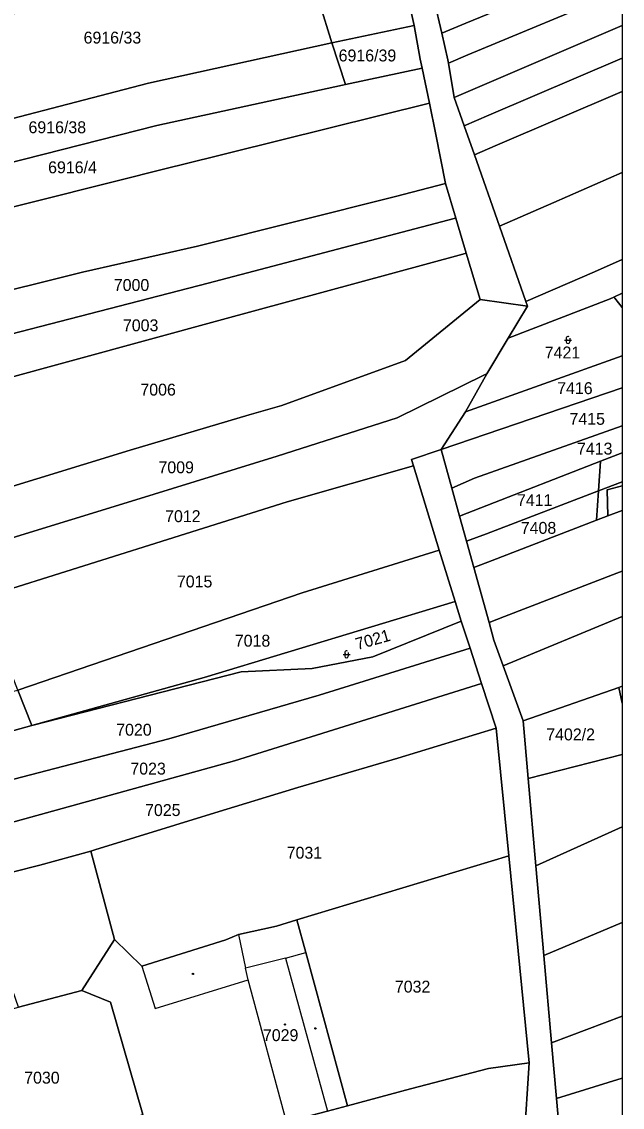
# Model space of a CAD drawing. Extents: x -596233 to -595156, y -1161235 to -1159375.
# Drawn here: x -595243.9 to -595158.2, y -1160472 to -1160317 of the extents above; entities that cross this region are included whole.
import ezdxf

# ---------------------------------------------------------------- set-up
doc = ezdxf.new("R2010")
doc.units = 0
for name, color, linetype in [('KN_CAR_KR', 7, 'Continuous'), ('KN_KULTURY', 7, 'Continuous'), ('KN_PARC_CIS_POZ', 7, 'Continuous'), ('KN_PARC_CIS_STAV', 7, 'Continuous'), ('KN_PARC_PLOCHA', 7, 'Continuous'), ('parcely_l', 7, 'Continuous')]:
    doc.layers.add(name, color=color, linetype=linetype)

msp = doc.modelspace()

# ---------------------------------------------------------------- linework, layer by layer
at = {"layer": 'KN_CAR_KR'}
for points in [[(-595212.99, -1160447.38), (-595211.96, -1160452.16)], [(-595206.28, -1160450.75), (-595211.96, -1160452.16)], [(-595206.28, -1160450.75), (-595203.38, -1160449.96)], [(-595206.28, -1160450.75), (-595200.29, -1160472.61)], [(-595226.74, -1160451.9), (-595224.88, -1160457.92)], [(-595211.59, -1160453.85), (-595211.96, -1160452.16)], [(-595224.88, -1160457.92), (-595211.59, -1160453.85)], [(-595206.13, -1160474.14), (-595211.59, -1160453.85)]]:
    msp.add_lwpolyline(points, dxfattribs=at)
at = {"layer": 'KN_KULTURY'}
for p, q in [((-595166.22, -1160362.25), (-595166.22, -1160362.75)), ((-595165.72, -1160362.25), (-595165.72, -1160362.75)), ((-595166.47, -1160362.5), (-595165.47, -1160362.5)), ((-595198.06, -1160407.38), (-595197.06, -1160407.38)), ((-595197.81, -1160407.13), (-595197.81, -1160407.63)), ((-595197.31, -1160407.13), (-595197.31, -1160407.63))]:
    msp.add_line(p, q, dxfattribs=at)
for centre, radius in [((-595219.47, -1160453.01), 0.09), ((-595219.47, -1160453.01), 0.0398), ((-595206.33, -1160460.22), 0.09), ((-595206.33, -1160460.22), 0.0398), ((-595202, -1160460.78), 0.09), ((-595202, -1160460.78), 0.0398)]:
    msp.add_circle(centre, radius, dxfattribs=at)
for centre, start, end in [((-595165.9697, -1160362.2503), 53.240312, 233.240312), ((-595165.9697, -1160362.7503), 180, 0), ((-595197.5597, -1160407.1303), 53.240312, 233.240312), ((-595197.5597, -1160407.6303), 180, 0)]:
    msp.add_arc(centre, 0.25, start, end, dxfattribs=at)
at = {"layer": 'KN_PARC_PLOCHA'}
for points in [[(-595187.92, -1160317.6), (-595199.64, -1160320.07), (-595199.79, -1160319.6), (-595204.23, -1160305.26), (-595197.24, -1160303.57), (-595191.91, -1160302.21), (-595190.58, -1160305.65)], [(-595158.2304, -1160308.0506), (-595180.56, -1160317.28), (-595183.97, -1160318.69), (-595185.04, -1160314.01), (-595181.97, -1160312.88), (-595158.2304, -1160303.1975)], [(-595199.64, -1160320.07), (-595225.81, -1160325.82), (-595256.9, -1160333.93), (-595257.62, -1160328.05), (-595259.17, -1160319.36), (-595248.1, -1160316.7), (-595204.23, -1160305.26), (-595199.79, -1160319.6)], [(-595158.2304, -1160312.5719), (-595180.24, -1160321.79), (-595183.03, -1160322.96), (-595183.11, -1160322.47), (-595183.97, -1160318.69), (-595180.56, -1160317.28), (-595158.2304, -1160308.0506)], [(-595158.2304, -1160317.5854), (-595182.19, -1160327.87), (-595183.03, -1160322.96), (-595180.24, -1160321.79), (-595158.2304, -1160312.5719)], [(-595186.79, -1160323.7), (-595197.73, -1160326.01), (-595199.64, -1160320.07), (-595187.92, -1160317.6), (-595187.06, -1160322.42)], [(-595158.2304, -1160322.2554), (-595177.26, -1160330.4), (-595180.78, -1160331.91), (-595182.19, -1160327.87), (-595158.2304, -1160317.5854)], [(-595197.73, -1160326.01), (-595198.12, -1160326.1), (-595224.64, -1160331.86), (-595270.82, -1160343.63), (-595280.58, -1160346.28), (-595282.9, -1160340.37), (-595272.51, -1160337.64), (-595256.9, -1160333.93), (-595225.81, -1160325.82), (-595199.64, -1160320.07)], [(-595185.74, -1160328.7), (-595221.55, -1160337.59), (-595222.15, -1160337.73), (-595270.28, -1160349.8), (-595277.97, -1160352.08), (-595280.58, -1160346.28), (-595270.82, -1160343.63), (-595224.64, -1160331.86), (-595198.12, -1160326.1), (-595197.73, -1160326.01), (-595186.79, -1160323.7)], [(-595158.2304, -1160326.9974), (-595176.34, -1160334.79), (-595179.32, -1160336.07), (-595180.78, -1160331.91), (-595177.26, -1160330.4), (-595158.2304, -1160322.2554)], [(-595158.2304, -1160338.5987), (-595168, -1160342.86), (-595175.76, -1160346.25), (-595179.32, -1160336.07), (-595176.34, -1160334.79), (-595158.2304, -1160326.9974)], [(-595183.45, -1160340.15), (-595190.6, -1160342), (-595218.83, -1160349.08), (-595235.21, -1160352.82), (-595267.91, -1160360.96), (-595287.01, -1160366.11), (-595310.25, -1160372.35), (-595319.06, -1160374.66), (-595319.29, -1160374.12), (-595329.8, -1160378.6), (-595333.45, -1160380.19), (-595334.01, -1160378.85), (-595337.16, -1160372.02), (-595333.5, -1160370.39), (-595321.34, -1160364.8), (-595321.3, -1160364.93), (-595316.2, -1160363.46), (-595293.44, -1160356.66), (-595277.97, -1160352.08), (-595270.28, -1160349.8), (-595222.15, -1160337.73), (-595221.55, -1160337.59), (-595185.74, -1160328.7), (-595184.81, -1160333.13)], [(-595158.2304, -1160351.0092), (-595162.2, -1160352.74), (-595172, -1160357.01), (-595175.76, -1160346.25), (-595168, -1160342.86), (-595158.2304, -1160338.5987)], [(-595181.98, -1160345.08), (-595182.2, -1160345.14), (-595217.32, -1160354.36), (-595266.63, -1160367.14), (-595267.91, -1160360.96), (-595235.21, -1160352.82), (-595218.83, -1160349.08), (-595190.6, -1160342), (-595183.45, -1160340.15)], [(-595180.48, -1160350.12), (-595180.96, -1160350.25), (-595215.76, -1160359.73), (-595257.42, -1160371.07), (-595265.35, -1160373.32), (-595266.63, -1160367.14), (-595217.32, -1160354.36), (-595182.2, -1160345.14), (-595181.98, -1160345.08)], [(-595178.52, -1160356.69), (-595189.16, -1160365.42), (-595206.78, -1160371.83), (-595211.45, -1160373.16), (-595228.41, -1160378.24), (-595248.43, -1160384.37), (-595259.37, -1160388), (-595265.35, -1160373.32), (-595257.42, -1160371.07), (-595215.76, -1160359.73), (-595180.96, -1160350.25), (-595180.48, -1160350.12)], [(-595158.2304, -1160355.8306), (-595159.42, -1160356.36), (-595159.98, -1160356.61), (-595174.51, -1160362.22), (-595171.77, -1160357.66), (-595172, -1160357.01), (-595162.2, -1160352.74), (-595158.2304, -1160351.0092)], [(-595158.2304, -1160357.8541), (-595159.28, -1160356.53), (-595159.42, -1160356.36), (-595158.2304, -1160355.8306)], [(-595171.77, -1160357.66), (-595174.51, -1160362.22), (-595177.57, -1160367.32), (-595177.87, -1160367.47), (-595190.34, -1160373.62), (-595207.46, -1160379.07), (-595228.25, -1160385.52), (-595253.79, -1160393.37), (-595257.12, -1160394.13), (-595259.37, -1160388), (-595248.43, -1160384.37), (-595228.41, -1160378.24), (-595211.45, -1160373.16), (-595206.78, -1160371.83), (-595189.16, -1160365.42), (-595178.52, -1160356.69)], [(-595158.2304, -1160357.8541), (-595158.2304, -1160364.7638), (-595180.6, -1160372.74), (-595177.57, -1160367.32), (-595174.51, -1160362.22), (-595159.98, -1160356.61), (-595159.42, -1160356.36), (-595159.28, -1160356.53)], [(-595158.2304, -1160369.3023), (-595184.07, -1160378.14), (-595180.6, -1160372.74), (-595158.2304, -1160364.7638)], [(-595180.6, -1160372.74), (-595184.07, -1160378.14), (-595188.31, -1160379.57), (-595188.03, -1160380.47), (-595206.03, -1160385.61), (-595249.56, -1160399.29), (-595255.13, -1160400.7), (-595257.12, -1160394.13), (-595253.79, -1160393.37), (-595228.25, -1160385.52), (-595207.46, -1160379.07), (-595190.34, -1160373.62), (-595177.87, -1160367.47), (-595177.57, -1160367.32)], [(-595158.2304, -1160374.7267), (-595179.3, -1160382.23), (-595182.55, -1160383.64), (-595184.07, -1160378.14), (-595158.2304, -1160369.3023)], [(-595158.2304, -1160378.5897), (-595161.32, -1160379.8), (-595178.39, -1160386.44), (-595181.44, -1160387.63), (-595182.55, -1160383.64), (-595179.3, -1160382.23), (-595158.2304, -1160374.7267)], [(-595158.2304, -1160382.7535), (-595161.61, -1160384.03), (-595161.32, -1160379.8), (-595158.2304, -1160378.5897)], [(-595184.34, -1160392.48), (-595203.89, -1160398.6), (-595244.45, -1160412.49), (-595249.56, -1160399.29), (-595206.03, -1160385.61), (-595188.03, -1160380.47)], [(-595161.61, -1160384.03), (-595177.59, -1160390.15), (-595180.44, -1160391.24), (-595181.44, -1160387.63), (-595178.39, -1160386.44), (-595161.32, -1160379.8)], [(-595161.91, -1160388.24), (-595176.77, -1160393.96), (-595179.41, -1160394.98), (-595180.44, -1160391.24), (-595177.59, -1160390.15), (-595161.61, -1160384.03)], [(-595158.2304, -1160383.3274), (-595160.39, -1160383.88), (-595160.3, -1160387.62), (-595161.91, -1160388.24), (-595161.61, -1160384.03), (-595158.2304, -1160382.7535)], [(-595158.2304, -1160386.8237), (-595160.3, -1160387.62), (-595160.39, -1160383.88), (-595158.2304, -1160383.3274)], [(-595158.2304, -1160395.4791), (-595159.01, -1160395.8), (-595175.04, -1160401.99), (-595177.23, -1160402.84), (-595179.41, -1160394.98), (-595176.77, -1160393.96), (-595161.91, -1160388.24), (-595160.3, -1160387.62), (-595158.2304, -1160386.8237)], [(-595182.08, -1160399.81), (-595217.88, -1160410.69), (-595242.44, -1160417.53), (-595244.45, -1160412.49), (-595203.89, -1160398.6), (-595184.34, -1160392.48)], [(-595158.2304, -1160401.9627), (-595175.22, -1160409), (-595176.54, -1160405.34), (-595177.23, -1160402.84), (-595175.04, -1160401.99), (-595159.01, -1160395.8), (-595158.2304, -1160395.4791)], [(-595181.21, -1160402.63), (-595193.83, -1160407.73), (-595202.48, -1160409.4), (-595212.59, -1160409.87), (-595242.44, -1160417.53), (-595217.88, -1160410.69), (-595182.08, -1160399.81)], [(-595179.94, -1160406.5), (-595201.46, -1160413.22), (-595222.89, -1160419.45), (-595253.1, -1160427.28), (-595273.07, -1160432.11), (-595273.72, -1160429.61), (-595274.7, -1160425.86), (-595254.31, -1160420.84), (-595242.44, -1160417.53), (-595212.59, -1160409.87), (-595202.48, -1160409.4), (-595193.83, -1160407.73), (-595181.21, -1160402.63)], [(-595158.2304, -1160411.9197), (-595158.72, -1160412.09), (-595172.38, -1160416.87), (-595175.22, -1160409), (-595158.2304, -1160401.9627)], [(-595178.3, -1160411.53), (-595213.55, -1160422.6), (-595251.59, -1160433.09), (-595268.34, -1160437.32), (-595268.75, -1160435.76), (-595275.74, -1160437.59), (-595275.87, -1160436.71), (-595275.1, -1160435.92), (-595275.77, -1160432.69), (-595273.07, -1160432.11), (-595253.1, -1160427.28), (-595222.89, -1160419.45), (-595201.46, -1160413.22), (-595179.94, -1160406.5)], [(-595176.22, -1160417.9), (-595190.25, -1160422.21), (-595204.49, -1160426.41), (-595216.34, -1160430.02), (-595233.44, -1160435.3), (-595234.03, -1160435.46), (-595241.3, -1160437.47), (-595248.85, -1160439.38), (-595261.52, -1160442.44), (-595267.81, -1160443.82), (-595268.99, -1160444.08), (-595271.1, -1160438.02), (-595268.34, -1160437.32), (-595251.59, -1160433.09), (-595213.55, -1160422.6), (-595178.3, -1160411.53)], [(-595158.2304, -1160414.351), (-595158.2304, -1160421.6631), (-595171.65, -1160425.09), (-595172.38, -1160416.87), (-595158.72, -1160412.09)], [(-595158.2304, -1160414.351), (-595158.72, -1160412.09), (-595158.2304, -1160411.9197)], [(-595242.44, -1160417.53), (-595254.31, -1160420.84), (-595274.7, -1160425.86), (-595275.46, -1160423.49), (-595276.37, -1160419.74), (-595274.92, -1160419.41), (-595259.02, -1160415.78), (-595244.45, -1160412.49)], [(-595174.43, -1160436.15), (-595204.66, -1160445.3), (-595207.53, -1160446.17), (-595212.99, -1160447.38), (-595214.8, -1160448.14), (-595226.74, -1160451.9), (-595230.65, -1160448.09), (-595234.03, -1160435.46), (-595233.44, -1160435.3), (-595216.34, -1160430.02), (-595204.49, -1160426.41), (-595190.25, -1160422.21), (-595176.22, -1160417.9)], [(-595158.2304, -1160431.9822), (-595170.55, -1160437.56), (-595171.65, -1160425.09), (-595158.2304, -1160421.6631)], [(-595158.2304, -1160445.6605), (-595169.42, -1160450.36), (-595170.55, -1160437.56), (-595158.2304, -1160431.9822)], [(-595230.65, -1160448.09), (-595235.34, -1160455.36), (-595244.36, -1160457.76), (-595245.57, -1160454.18), (-595260.72, -1160458.32), (-595262.79, -1160451.62), (-595267.81, -1160443.82), (-595261.52, -1160442.44), (-595248.85, -1160439.38), (-595241.3, -1160437.47), (-595234.03, -1160435.46)], [(-595171.52, -1160465.7), (-595177.29, -1160466.49), (-595188.46, -1160469.41), (-595197.4, -1160471.83), (-595203.38, -1160449.96), (-595204.66, -1160445.3), (-595174.43, -1160436.15)], [(-595158.2304, -1160459.0449), (-595168.32, -1160462.85), (-595169.42, -1160450.36), (-595158.2304, -1160445.6605)], [(-595258.48, -1160486.05), (-595263.82, -1160478.56), (-595263.23, -1160478.14), (-595263.59, -1160477.64), (-595250.72, -1160468.73), (-595253.06, -1160460.08), (-595250.26, -1160459.34), (-595248.32, -1160458.82), (-595244.36, -1160457.76), (-595235.34, -1160455.36), (-595231.23, -1160457.04), (-595226.61, -1160473.1), (-595258.08, -1160485.76)], [(-595158.2304, -1160467.8667), (-595167.62, -1160470.78), (-595168.32, -1160462.85), (-595158.2304, -1160459.0449)], [(-595172.22, -1160476.74), (-595191.88, -1160480.15), (-595192.97, -1160477.93), (-595213.17, -1160483.01), (-595225.34, -1160485.94), (-595225.77, -1160483.96), (-595226.74, -1160479.56), (-595217.29, -1160477.09), (-595206.13, -1160474.14), (-595200.29, -1160472.61), (-595197.4, -1160471.83), (-595188.46, -1160469.41), (-595177.29, -1160466.49), (-595171.52, -1160465.7)], [(-595158.2304, -1160478.5005), (-595163.49, -1160480.91), (-595166.64, -1160481.97), (-595166.77, -1160480.46), (-595167.62, -1160470.78), (-595158.2304, -1160467.8667)]]:
    msp.add_lwpolyline(points, close=True, dxfattribs=at)
for points in [[(-595185.04, -1160314.01), (-595183.97, -1160318.69), (-595183.11, -1160322.47), (-595183.03, -1160322.96), (-595182.19, -1160327.87), (-595180.78, -1160331.91), (-595179.32, -1160336.07), (-595175.76, -1160346.25), (-595172, -1160357.01), (-595171.77, -1160357.66), (-595178.52, -1160356.69), (-595180.48, -1160350.12), (-595181.98, -1160345.08), (-595183.45, -1160340.15), (-595184.81, -1160333.13), (-595185.74, -1160328.7), (-595186.79, -1160323.7), (-595187.06, -1160322.42), (-595187.92, -1160317.6), (-595190.58, -1160305.65)], [(-595172.22, -1160476.74), (-595171.52, -1160465.7), (-595174.43, -1160436.15), (-595176.22, -1160417.9), (-595178.3, -1160411.53), (-595179.94, -1160406.5), (-595181.21, -1160402.63), (-595182.08, -1160399.81), (-595184.34, -1160392.48), (-595188.03, -1160380.47), (-595188.31, -1160379.57), (-595184.07, -1160378.14), (-595182.55, -1160383.64), (-595181.44, -1160387.63), (-595180.44, -1160391.24), (-595179.41, -1160394.98), (-595177.23, -1160402.84), (-595176.54, -1160405.34), (-595175.22, -1160409), (-595172.38, -1160416.87), (-595171.65, -1160425.09), (-595170.55, -1160437.56), (-595169.42, -1160450.36), (-595168.32, -1160462.85), (-595167.62, -1160470.78), (-595166.77, -1160480.46)], [(-595226.61, -1160473.1), (-595231.23, -1160457.04), (-595235.34, -1160455.36), (-595230.65, -1160448.09), (-595226.74, -1160451.9), (-595214.8, -1160448.14), (-595212.99, -1160447.38), (-595207.53, -1160446.17), (-595204.66, -1160445.3), (-595203.38, -1160449.96), (-595197.4, -1160471.83), (-595200.29, -1160472.61)]]:
    msp.add_lwpolyline(points, dxfattribs=at)
at = {"layer": 'parcely_l'}
for points in [[(-595197.24, -1160303.57), (-595191.91, -1160302.21), (-595190.58, -1160305.65), (-595187.92, -1160317.6)], [(-595199.64, -1160320.07), (-595199.79, -1160319.6), (-595204.23, -1160305.26)], [(-595158.2304, -1160308.0506), (-595180.56, -1160317.28), (-595183.97, -1160318.69)], [(-595183.03, -1160322.96), (-595180.24, -1160321.79), (-595158.2304, -1160312.5719)], [(-595158.2304, -1160312.5719), (-595158.2304, -1160317.5854)], [(-595185.04, -1160314.01), (-595183.97, -1160318.69)], [(-595187.92, -1160317.6), (-595199.64, -1160320.07)], [(-595186.79, -1160323.7), (-595187.06, -1160322.42), (-595187.92, -1160317.6)], [(-595183.97, -1160318.69), (-595183.11, -1160322.47), (-595183.03, -1160322.96)], [(-595182.19, -1160327.87), (-595158.2304, -1160317.5854)], [(-595158.2304, -1160317.5854), (-595158.2304, -1160322.2554)], [(-595256.9, -1160333.93), (-595225.81, -1160325.82), (-595199.64, -1160320.07)], [(-595199.64, -1160320.07), (-595197.73, -1160326.01)], [(-595197.73, -1160326.01), (-595186.79, -1160323.7)], [(-595186.79, -1160323.7), (-595185.74, -1160328.7)], [(-595183.03, -1160322.96), (-595182.19, -1160327.87)], [(-595158.2304, -1160322.2554), (-595177.26, -1160330.4), (-595180.78, -1160331.91)], [(-595158.2304, -1160322.2554), (-595158.2304, -1160326.9974)], [(-595280.58, -1160346.28), (-595270.82, -1160343.63), (-595224.64, -1160331.86), (-595198.12, -1160326.1), (-595197.73, -1160326.01)], [(-595180.78, -1160331.91), (-595182.19, -1160327.87)], [(-595179.32, -1160336.07), (-595176.34, -1160334.79), (-595158.2304, -1160326.9974)], [(-595158.2304, -1160326.9974), (-595158.2304, -1160338.5987)], [(-595185.74, -1160328.7), (-595221.55, -1160337.59), (-595222.15, -1160337.73), (-595270.28, -1160349.8), (-595277.97, -1160352.08)], [(-595183.45, -1160340.15), (-595184.81, -1160333.13), (-595185.74, -1160328.7)], [(-595180.78, -1160331.91), (-595179.32, -1160336.07)], [(-595179.32, -1160336.07), (-595175.76, -1160346.25)], [(-595175.76, -1160346.25), (-595168, -1160342.86), (-595158.2304, -1160338.5987)], [(-595158.2304, -1160338.5987), (-595158.2304, -1160351.0092)], [(-595267.91, -1160360.96), (-595235.21, -1160352.82), (-595218.83, -1160349.08), (-595190.6, -1160342), (-595183.45, -1160340.15)], [(-595183.45, -1160340.15), (-595181.98, -1160345.08)], [(-595181.98, -1160345.08), (-595182.2, -1160345.14), (-595217.32, -1160354.36), (-595266.63, -1160367.14)], [(-595180.48, -1160350.12), (-595181.98, -1160345.08)], [(-595175.76, -1160346.25), (-595172, -1160357.01)], [(-595265.35, -1160373.32), (-595257.42, -1160371.07), (-595215.76, -1160359.73), (-595180.96, -1160350.25), (-595180.48, -1160350.12)], [(-595178.52, -1160356.69), (-595180.48, -1160350.12)], [(-595172, -1160357.01), (-595162.2, -1160352.74), (-595158.2304, -1160351.0092)], [(-595158.2304, -1160351.0092), (-595158.2304, -1160355.8306)], [(-595158.2304, -1160355.8306), (-595159.42, -1160356.36)], [(-595158.2304, -1160355.8306), (-595158.2304, -1160357.8541)], [(-595259.37, -1160388), (-595248.43, -1160384.37), (-595228.41, -1160378.24), (-595211.45, -1160373.16), (-595206.78, -1160371.83), (-595189.16, -1160365.42), (-595178.52, -1160356.69)], [(-595178.52, -1160356.69), (-595171.77, -1160357.66)], [(-595159.42, -1160356.36), (-595159.98, -1160356.61), (-595174.51, -1160362.22)], [(-595174.51, -1160362.22), (-595171.77, -1160357.66)], [(-595171.77, -1160357.66), (-595172, -1160357.01)], [(-595158.2304, -1160357.8541), (-595159.28, -1160356.53), (-595159.42, -1160356.36)], [(-595158.2304, -1160357.8541), (-595158.2304, -1160364.7638)], [(-595174.51, -1160362.22), (-595177.57, -1160367.32)], [(-595180.6, -1160372.74), (-595158.2304, -1160364.7638)], [(-595158.2304, -1160364.7638), (-595158.2304, -1160369.3023)], [(-595177.57, -1160367.32), (-595177.87, -1160367.47), (-595190.34, -1160373.62), (-595207.46, -1160379.07), (-595228.25, -1160385.52), (-595253.79, -1160393.37), (-595257.12, -1160394.13)], [(-595177.57, -1160367.32), (-595180.6, -1160372.74)], [(-595184.07, -1160378.14), (-595158.2304, -1160369.3023)], [(-595158.2304, -1160369.3023), (-595158.2304, -1160374.7267)], [(-595180.6, -1160372.74), (-595184.07, -1160378.14)], [(-595182.55, -1160383.64), (-595179.3, -1160382.23), (-595158.2304, -1160374.7267)], [(-595158.2304, -1160374.7267), (-595158.2304, -1160378.5897)], [(-595188.03, -1160380.47), (-595188.31, -1160379.57), (-595184.07, -1160378.14)], [(-595182.55, -1160383.64), (-595184.07, -1160378.14)], [(-595158.2304, -1160378.5897), (-595161.32, -1160379.8)], [(-595158.2304, -1160378.5897), (-595158.2304, -1160382.7535)], [(-595188.03, -1160380.47), (-595206.03, -1160385.61), (-595249.56, -1160399.29)], [(-595184.34, -1160392.48), (-595188.03, -1160380.47)], [(-595161.32, -1160379.8), (-595178.39, -1160386.44), (-595181.44, -1160387.63)], [(-595161.32, -1160379.8), (-595161.61, -1160384.03)], [(-595181.44, -1160387.63), (-595182.55, -1160383.64)], [(-595180.44, -1160391.24), (-595177.59, -1160390.15), (-595161.61, -1160384.03)], [(-595161.61, -1160384.03), (-595161.91, -1160388.24)], [(-595158.2304, -1160382.7535), (-595161.61, -1160384.03)], [(-595160.3, -1160387.62), (-595160.39, -1160383.88), (-595158.2304, -1160383.3274)], [(-595158.2304, -1160382.7535), (-595158.2304, -1160383.3274)], [(-595158.2304, -1160383.3274), (-595158.2304, -1160386.8237)], [(-595158.2304, -1160386.8237), (-595160.3, -1160387.62)], [(-595158.2304, -1160386.8237), (-595158.2304, -1160395.4791)], [(-595181.44, -1160387.63), (-595180.44, -1160391.24)], [(-595161.91, -1160388.24), (-595176.77, -1160393.96), (-595179.41, -1160394.98)], [(-595161.91, -1160388.24), (-595160.3, -1160387.62)], [(-595179.41, -1160394.98), (-595180.44, -1160391.24)], [(-595244.45, -1160412.49), (-595203.89, -1160398.6), (-595184.34, -1160392.48)], [(-595182.08, -1160399.81), (-595184.34, -1160392.48)], [(-595179.41, -1160394.98), (-595177.23, -1160402.84)], [(-595177.23, -1160402.84), (-595175.04, -1160401.99), (-595159.01, -1160395.8), (-595158.2304, -1160395.4791)], [(-595158.2304, -1160395.4791), (-595158.2304, -1160401.9627)], [(-595242.44, -1160417.53), (-595217.88, -1160410.69), (-595182.08, -1160399.81)], [(-595182.08, -1160399.81), (-595181.21, -1160402.63)], [(-595181.21, -1160402.63), (-595193.83, -1160407.73), (-595202.48, -1160409.4), (-595212.59, -1160409.87), (-595242.44, -1160417.53)], [(-595181.21, -1160402.63), (-595179.94, -1160406.5)], [(-595158.2304, -1160401.9627), (-595175.22, -1160409)], [(-595158.2304, -1160401.9627), (-595158.2304, -1160411.9197)], [(-595175.22, -1160409), (-595176.54, -1160405.34), (-595177.23, -1160402.84)], [(-595179.94, -1160406.5), (-595201.46, -1160413.22), (-595222.89, -1160419.45), (-595253.1, -1160427.28), (-595273.07, -1160432.11)], [(-595178.3, -1160411.53), (-595179.94, -1160406.5)], [(-595172.38, -1160416.87), (-595175.22, -1160409)], [(-595268.34, -1160437.32), (-595251.59, -1160433.09), (-595213.55, -1160422.6), (-595178.3, -1160411.53)], [(-595178.3, -1160411.53), (-595176.22, -1160417.9)], [(-595158.72, -1160412.09), (-595172.38, -1160416.87)], [(-595158.2304, -1160411.9197), (-595158.72, -1160412.09)], [(-595158.72, -1160412.09), (-595158.2304, -1160414.351)], [(-595158.2304, -1160411.9197), (-595158.2304, -1160414.351)], [(-595242.44, -1160417.53), (-595244.45, -1160412.49)], [(-595158.2304, -1160414.351), (-595158.2304, -1160421.6631)], [(-595274.7, -1160425.86), (-595254.31, -1160420.84), (-595242.44, -1160417.53)], [(-595176.22, -1160417.9), (-595190.25, -1160422.21), (-595204.49, -1160426.41), (-595216.34, -1160430.02), (-595233.44, -1160435.3), (-595234.03, -1160435.46)], [(-595174.43, -1160436.15), (-595176.22, -1160417.9)], [(-595171.65, -1160425.09), (-595172.38, -1160416.87)], [(-595171.65, -1160425.09), (-595158.2304, -1160421.6631)], [(-595158.2304, -1160421.6631), (-595158.2304, -1160431.9822)], [(-595170.55, -1160437.56), (-595171.65, -1160425.09)], [(-595158.2304, -1160431.9822), (-595170.55, -1160437.56)], [(-595158.2304, -1160431.9822), (-595158.2304, -1160445.6605)], [(-595234.03, -1160435.46), (-595241.3, -1160437.47), (-595248.85, -1160439.38), (-595261.52, -1160442.44), (-595267.81, -1160443.82)], [(-595230.65, -1160448.09), (-595234.03, -1160435.46)], [(-595174.43, -1160436.15), (-595204.66, -1160445.3)], [(-595171.52, -1160465.7), (-595174.43, -1160436.15)], [(-595170.55, -1160437.56), (-595169.42, -1160450.36)], [(-595230.65, -1160448.09), (-595226.74, -1160451.9), (-595214.8, -1160448.14), (-595212.99, -1160447.38), (-595207.53, -1160446.17), (-595204.66, -1160445.3)], [(-595204.66, -1160445.3), (-595203.38, -1160449.96), (-595197.4, -1160471.83)], [(-595158.2304, -1160445.6605), (-595169.42, -1160450.36)], [(-595158.2304, -1160445.6605), (-595158.2304, -1160459.0449)], [(-595235.34, -1160455.36), (-595230.65, -1160448.09)], [(-595169.42, -1160450.36), (-595168.32, -1160462.85)], [(-595235.34, -1160455.36), (-595231.23, -1160457.04), (-595226.61, -1160473.1), (-595258.08, -1160485.76), (-595258.48, -1160486.05)], [(-595244.36, -1160457.76), (-595235.34, -1160455.36)], [(-595158.2304, -1160459.0449), (-595168.32, -1160462.85)], [(-595158.2304, -1160459.0449), (-595158.2304, -1160467.8667)], [(-595168.32, -1160462.85), (-595167.62, -1160470.78)], [(-595197.4, -1160471.83), (-595188.46, -1160469.41), (-595177.29, -1160466.49), (-595171.52, -1160465.7)], [(-595172.22, -1160476.74), (-595171.52, -1160465.7)], [(-595158.2304, -1160467.8667), (-595167.62, -1160470.78)], [(-595158.2304, -1160467.8667), (-595158.2304, -1160478.5005)], [(-595167.62, -1160470.78), (-595166.77, -1160480.46), (-595166.64, -1160481.97)], [(-595197.4, -1160471.83), (-595200.29, -1160472.61), (-595206.13, -1160474.14), (-595217.29, -1160477.09), (-595226.74, -1160479.56)]]:
    msp.add_lwpolyline(points, dxfattribs=at)

# ---------------------------------------------------------------- texts
at = {"layer": 'KN_PARC_CIS_POZ'}
for s, p in [('6916/33', (-595235.0666, -1160320.17)), ('6916/39', (-595198.6866, -1160322.72)), ('6916/38', (-595242.9266, -1160332.97)), ('6916/4', (-595240.1266, -1160338.69)), ('7000', (-595230.7566, -1160355.49)), ('7003', (-595229.4566, -1160361.25)), ('7421', (-595169.2866, -1160365.13)), ('7416', (-595167.5166, -1160370.22)), ('7006', (-595226.9666, -1160370.43)), ('7415', (-595165.7566, -1160374.6)), ('7413', (-595164.6866, -1160378.85)), ('7009', (-595224.3866, -1160381.52)), ('7411', (-595173.2466, -1160386.21)), ('7012', (-595223.4366, -1160388.5)), ('7408', (-595172.7066, -1160390.17)), ('7015', (-595221.7566, -1160397.82)), ('7018', (-595213.4966, -1160406.28)), ('7020', (-595230.4166, -1160418.99)), ('7402/2', (-595169.0766, -1160419.66)), ('7023', (-595228.3966, -1160424.54)), ('7025', (-595226.2966, -1160430.46)), ('7031', (-595206.0966, -1160436.55)), ('7032', (-595190.6666, -1160455.67)), ('7030', (-595243.5366, -1160468.67))]:
    msp.add_text(s, height=1.7, dxfattribs=at).set_placement(p)
msp.add_text('7021', height=1.7, rotation=15.794009, dxfattribs=at).set_placement((-595196.019, -1160406.7683))
at = {"layer": 'KN_PARC_CIS_STAV'}
msp.add_text('7029', height=1.7, dxfattribs=at).set_placement((-595209.4866, -1160462.6))

doc.saveas('drawing.dxf')
